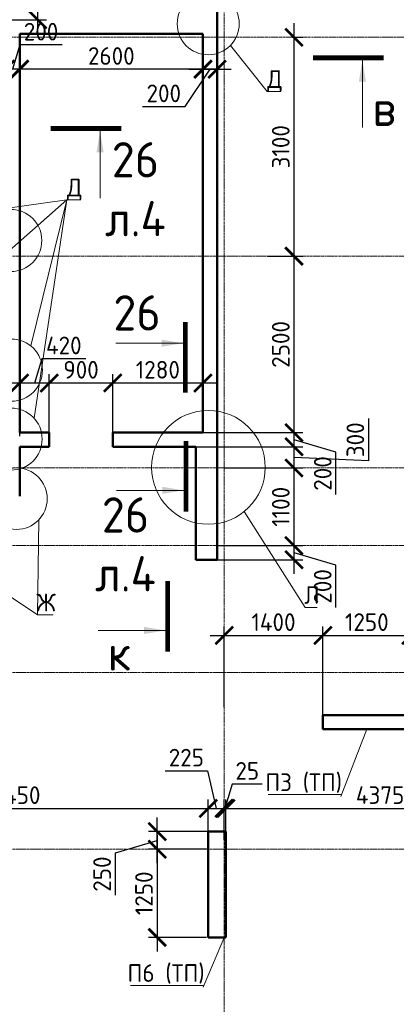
# Model space of a CAD drawing. Header units: millimetres. Extents: x 247266 to 730847, y -636031 to 10052.
# Tile 312 of 330: x 483426 to 488768, y -49689 to -35741. Entities that reach past the tile are written whole.
import ezdxf

# ---------------------------------------------------------------- set-up
doc = ezdxf.new("R2010")
doc.units = ezdxf.units.MM
doc.linetypes.add('______5', pattern=[1100, 800, -100, 100, -100])
doc.linetypes.add('осевая', pattern=[50.8, 31.75, -6.35, 6.35, -6.35])
for name, color, linetype, lineweight in [('Конструкции 0.5', 7, 'Continuous', 50), ('Надписи', 7, 'Continuous', 18), ('Оси', 7, '______5', 18), ('Узлы', 7, 'Continuous', 0)]:
    doc.layers.add(name, color=color, linetype=linetype, lineweight=lineweight)
doc.layers.add('РАЗМЕРЫ', color=7, linetype='Continuous')
doc.styles.add('GOST-2.304_Type-B', font='GOST_Common.ttf')
doc.dimstyles.new('СПДС', dxfattribs={"dimscale": 100, "dimtxt": 2.5, "dimasz": 2.5, "dimexe": 1.25, "dimexo": 0, "dimtad": 1, "dimdec": 0, "dimtxsty": 'GOST-2.304_Type-B', "dimblk": 'ARCHTICK', "dimcen": 2.5, "dimdle": 2, "dimadec": 0, "dimazin": 2, "dimtfac": 0.75, "dimtdec": 0, "dimtmove": 1, "dimatfit": 3, "dimfxl": 1, "dimtolj": 1, "dimarcsym": 1})

# ---------------------------------------------------------------- blocks, each defined once
blk = doc.blocks.new('оси 2.2-2.3')
at = {"layer": 'Оси', "color": 16, "linetype": 'осевая', "lineweight": 0, "transparency": 33554687}
for p, q in [((501554.9, -104267.9), (501554.9, -134893.5)), ((468653.8, -110495.4), (523696.4, -110495.4)), ((468076.3, -113595.4), (524372.9, -113595.4)), ((468076.3, -116595.4), (524372.9, -116595.4)), ((468076.3, -117695.4), (524372.9, -117695.4)), ((468076.3, -119495.4), (524372.9, -119495.4)), ((468076.3, -121995.4), (524372.9, -121995.4))]:
    blk.add_line(p, q, dxfattribs=at)
blk = doc.blocks.new('_ArchTick')
at = {"color": 0, "linetype": 'ByBlock', "const_width": 0.15}
blk.add_lwpolyline([(-0.5, -0.5), (0.5, 0.5)], dxfattribs=at)
blk = doc.blocks.new('*D1975')
at = {"layer": 'DEFPOINTS', "color": 0, "ltscale": 100}
for p in [(486101, -46913), (480651, -47491), (486101, -47491)]:
    blk.add_point(p, dxfattribs=at)
at = {"layer": 'РАЗМЕРЫ', "color": 0, "lineweight": -2}
for p, q in [((480651, -47491), (480651, -46788)), ((486101, -47491), (486101, -46788)), ((480451, -46913), (486301, -46913))]:
    blk.add_line(p, q, dxfattribs=at)
at = {"layer": 'РАЗМЕРЫ', "color": 0, "lineweight": -2, "ltscale": 100, "xscale": 250, "yscale": 250, "zscale": 250, "rotation": 180}
blk.add_blockref('_ArchTick', (480651, -46913), dxfattribs=at)
at = {"layer": 'РАЗМЕРЫ', "color": 0, "lineweight": -2, "ltscale": 100, "xscale": 250, "yscale": 250, "zscale": 250}
blk.add_blockref('_ArchTick', (486101, -46913), dxfattribs=at)
at = {"layer": 'РАЗМЕРЫ', "color": 0, "lineweight": 0, "ltscale": 100, "insert": (483376, -46726), "char_height": 250, "attachment_point": 5, "style": 'GOST-2.304_Type-B'}
blk.add_mtext('\\A1;5450', dxfattribs=at)
blk = doc.blocks.new('*D1866')
at = {"layer": 'DEFPOINTS', "color": 0, "ltscale": 100}
for p in [(486326, -46913), (486326, -47358), (486101, -47491)]:
    blk.add_point(p, dxfattribs=at)
at = {"layer": 'РАЗМЕРЫ', "color": 0, "lineweight": -2}
for p, q in [((485490, -46382), (486090, -46382)), ((486090, -46382), (486213, -46913)), ((486101, -47491), (486101, -46788)), ((486326, -47358), (486326, -46788)), ((485901, -46913), (486526, -46913))]:
    blk.add_line(p, q, dxfattribs=at)
at = {"layer": 'РАЗМЕРЫ', "color": 0, "lineweight": -2, "ltscale": 100, "xscale": 250, "yscale": 250, "zscale": 250, "rotation": 180}
blk.add_blockref('_ArchTick', (486101, -46913), dxfattribs=at)
at = {"layer": 'РАЗМЕРЫ', "color": 0, "lineweight": -2, "ltscale": 100, "xscale": 250, "yscale": 250, "zscale": 250}
blk.add_blockref('_ArchTick', (486326, -46913), dxfattribs=at)
at = {"layer": 'РАЗМЕРЫ', "color": 0, "lineweight": 0, "ltscale": 100, "insert": (485790, -46194), "char_height": 250, "attachment_point": 5, "style": 'GOST-2.304_Type-B'}
blk.add_mtext('\\A1;225', dxfattribs=at)
blk = doc.blocks.new('*D1976')
at = {"layer": 'DEFPOINTS', "color": 0, "ltscale": 100}
for p in [(486351, -46913), (486326, -47358), (486351, -47361)]:
    blk.add_point(p, dxfattribs=at)
at = {"layer": 'РАЗМЕРЫ', "color": 0, "lineweight": -2}
for p, q in [((486442, -46569), (486338, -46913)), ((486867, -46569), (486442, -46569)), ((486326, -47358), (486326, -46788)), ((486351, -47361), (486351, -46788)), ((486126, -46913), (486551, -46913))]:
    blk.add_line(p, q, dxfattribs=at)
at = {"layer": 'РАЗМЕРЫ', "color": 0, "lineweight": -2, "ltscale": 100, "xscale": 250, "yscale": 250, "zscale": 250}
blk.add_blockref('_ArchTick', (486326, -46913), dxfattribs=at)
at = {"layer": 'РАЗМЕРЫ', "color": 0, "lineweight": -2, "ltscale": 100, "xscale": 250, "yscale": 250, "zscale": 250, "rotation": 180}
blk.add_blockref('_ArchTick', (486351, -46913), dxfattribs=at)
at = {"layer": 'РАЗМЕРЫ', "color": 0, "lineweight": 0, "ltscale": 100, "insert": (486654, -46382), "char_height": 250, "attachment_point": 5, "style": 'GOST-2.304_Type-B'}
blk.add_mtext('\\A1;25', dxfattribs=at)
blk = doc.blocks.new('*D1977')
at = {"layer": 'DEFPOINTS', "color": 0, "ltscale": 100}
for p in [(490726, -46913), (486351, -47361), (490726, -47361)]:
    blk.add_point(p, dxfattribs=at)
at = {"layer": 'РАЗМЕРЫ', "color": 0, "lineweight": -2}
for p, q in [((486351, -47361), (486351, -46788)), ((490726, -47361), (490726, -46788)), ((486151, -46913), (490926, -46913))]:
    blk.add_line(p, q, dxfattribs=at)
at = {"layer": 'РАЗМЕРЫ', "color": 0, "lineweight": -2, "ltscale": 100, "xscale": 250, "yscale": 250, "zscale": 250, "rotation": 180}
blk.add_blockref('_ArchTick', (486351, -46913), dxfattribs=at)
at = {"layer": 'РАЗМЕРЫ', "color": 0, "lineweight": -2, "ltscale": 100, "xscale": 250, "yscale": 250, "zscale": 250}
blk.add_blockref('_ArchTick', (490726, -46913), dxfattribs=at)
at = {"layer": 'РАЗМЕРЫ', "color": 0, "lineweight": 0, "ltscale": 100, "insert": (488538, -46725), "char_height": 250, "attachment_point": 5, "style": 'GOST-2.304_Type-B'}
blk.add_mtext('\\A1;4375', dxfattribs=at)
blk = doc.blocks.new('*D1868')
at = {"layer": 'DEFPOINTS', "color": 0, "ltscale": 100}
for p in [(486076, -47491), (485377, -48741), (486076, -48741)]:
    blk.add_point(p, dxfattribs=at)
at = {"layer": 'РАЗМЕРЫ', "color": 0, "lineweight": -2}
for p, q in [((485377, -47291), (485377, -48941)), ((486076, -47491), (485252, -47491)), ((486076, -48741), (485252, -48741))]:
    blk.add_line(p, q, dxfattribs=at)
at = {"layer": 'РАЗМЕРЫ', "color": 0, "lineweight": -2, "ltscale": 100, "xscale": 250, "yscale": 250, "zscale": 250}
for p, rotation in [((485377, -47491), 90), ((485377, -48741), 270)]:
    blk.add_blockref('_ArchTick', p, dxfattribs=dict(at, rotation=rotation))
at = {"layer": 'РАЗМЕРЫ', "color": 0, "lineweight": 0, "ltscale": 100, "insert": (485189, -48116), "char_height": 250, "attachment_point": 5, "rotation": 90, "style": 'GOST-2.304_Type-B'}
blk.add_mtext('\\A1;1250', dxfattribs=at)
blk = doc.blocks.new('*D1987')
at = {"layer": 'DEFPOINTS', "color": 0, "ltscale": 100}
for p in [(485377, -47241), (486226, -47241), (486076, -47491)]:
    blk.add_point(p, dxfattribs=at)
at = {"layer": 'РАЗМЕРЫ', "color": 0, "lineweight": -2}
for p, q in [((485377, -47691), (485377, -47041)), ((486226, -47241), (485252, -47241)), ((484783, -47544), (485377, -47366)), ((484783, -48144), (484783, -47544)), ((486076, -47491), (485252, -47491))]:
    blk.add_line(p, q, dxfattribs=at)
at = {"layer": 'РАЗМЕРЫ', "color": 0, "lineweight": -2, "ltscale": 100, "xscale": 250, "yscale": 250, "zscale": 250}
for p, rotation in [((485377, -47241), 90), ((485377, -47491), 270)]:
    blk.add_blockref('_ArchTick', p, dxfattribs=dict(at, rotation=rotation))
at = {"layer": 'РАЗМЕРЫ', "color": 0, "lineweight": 0, "ltscale": 100, "insert": (484595, -47844), "char_height": 250, "attachment_point": 5, "rotation": 90, "style": 'GOST-2.304_Type-B'}
blk.add_mtext('\\A1;250', dxfattribs=at)
blk = doc.blocks.new('*D1991')
at = {"layer": 'DEFPOINTS', "color": 0, "ltscale": 100}
for p in [(487726, -44463), (486326, -45478), (487726, -45591)]:
    blk.add_point(p, dxfattribs=at)
at = {"layer": 'РАЗМЕРЫ', "color": 0, "lineweight": -2}
for p, q in [((486326, -45478), (486326, -44338)), ((487726, -45591), (487726, -44338)), ((486126, -44463), (487926, -44463))]:
    blk.add_line(p, q, dxfattribs=at)
at = {"layer": 'РАЗМЕРЫ', "color": 0, "lineweight": -2, "ltscale": 100, "xscale": 250, "yscale": 250, "zscale": 250, "rotation": 180}
blk.add_blockref('_ArchTick', (486326, -44463), dxfattribs=at)
at = {"layer": 'РАЗМЕРЫ', "color": 0, "lineweight": -2, "ltscale": 100, "xscale": 250, "yscale": 250, "zscale": 250}
blk.add_blockref('_ArchTick', (487726, -44463), dxfattribs=at)
at = {"layer": 'РАЗМЕРЫ', "color": 0, "lineweight": 0, "ltscale": 100, "insert": (487026, -44275), "char_height": 250, "attachment_point": 5, "style": 'GOST-2.304_Type-B'}
blk.add_mtext('\\A1;1400', dxfattribs=at)
blk = doc.blocks.new('*D1992')
at = {"layer": 'DEFPOINTS', "color": 0, "ltscale": 100}
for p in [(488975, -44463), (487726, -45591), (488975, -45591)]:
    blk.add_point(p, dxfattribs=at)
at = {"layer": 'РАЗМЕРЫ', "color": 0, "lineweight": -2}
for p, q in [((487726, -45591), (487726, -44338)), ((488975, -45591), (488975, -44338)), ((487526, -44463), (489175, -44463))]:
    blk.add_line(p, q, dxfattribs=at)
at = {"layer": 'РАЗМЕРЫ', "color": 0, "lineweight": -2, "ltscale": 100, "xscale": 250, "yscale": 250, "zscale": 250, "rotation": 180}
blk.add_blockref('_ArchTick', (487726, -44463), dxfattribs=at)
at = {"layer": 'РАЗМЕРЫ', "color": 0, "lineweight": -2, "ltscale": 100, "xscale": 250, "yscale": 250, "zscale": 250}
blk.add_blockref('_ArchTick', (488975, -44463), dxfattribs=at)
at = {"layer": 'РАЗМЕРЫ', "color": 0, "lineweight": 0, "ltscale": 100, "insert": (488350, -44275), "char_height": 250, "attachment_point": 5, "style": 'GOST-2.304_Type-B'}
blk.add_mtext('\\A1;1250', dxfattribs=at)
blk = doc.blocks.new('*D1879')
at = {"layer": 'DEFPOINTS', "color": 0, "ltscale": 100}
for p in [(486226, -36442), (486026, -36867), (486226, -36926)]:
    blk.add_point(p, dxfattribs=at)
at = {"layer": 'РАЗМЕРЫ', "color": 0, "lineweight": -2}
for p, q in [((486026, -36867), (486026, -36317)), ((486226, -36926), (486226, -36317)), ((485771, -36973), (486126, -36442)), ((485826, -36442), (486426, -36442)), ((485170, -36973), (485771, -36973))]:
    blk.add_line(p, q, dxfattribs=at)
at = {"layer": 'РАЗМЕРЫ', "color": 0, "lineweight": -2, "ltscale": 100, "xscale": 250, "yscale": 250, "zscale": 250, "rotation": 180}
blk.add_blockref('_ArchTick', (486026, -36442), dxfattribs=at)
at = {"layer": 'РАЗМЕРЫ', "color": 0, "lineweight": -2, "ltscale": 100, "xscale": 250, "yscale": 250, "zscale": 250}
blk.add_blockref('_ArchTick', (486226, -36442), dxfattribs=at)
at = {"layer": 'РАЗМЕРЫ', "color": 0, "lineweight": 0, "ltscale": 100, "insert": (485470, -36785), "char_height": 250, "attachment_point": 5, "style": 'GOST-2.304_Type-B'}
blk.add_mtext('\\A1;200', dxfattribs=at)
blk = doc.blocks.new('*D1884')
at = {"layer": 'DEFPOINTS', "color": 0, "ltscale": 100}
for p in [(486226, -43191), (487317, -43191), (486226, -43391)]:
    blk.add_point(p, dxfattribs=at)
at = {"layer": 'РАЗМЕРЫ', "color": 0, "lineweight": -2}
for p, q in [((487317, -43591), (487317, -42991)), ((486226, -43191), (487442, -43191)), ((487911, -43469), (487317, -43291)), ((486226, -43391), (487442, -43391)), ((487911, -44069), (487911, -43469))]:
    blk.add_line(p, q, dxfattribs=at)
at = {"layer": 'РАЗМЕРЫ', "color": 0, "lineweight": -2, "ltscale": 100, "xscale": 250, "yscale": 250, "zscale": 250}
for p, rotation in [((487317, -43191), 90), ((487317, -43391), 270)]:
    blk.add_blockref('_ArchTick', p, dxfattribs=dict(at, rotation=rotation))
at = {"layer": 'РАЗМЕРЫ', "color": 0, "lineweight": 0, "ltscale": 100, "insert": (487724, -43769), "char_height": 250, "attachment_point": 5, "rotation": 90, "style": 'GOST-2.304_Type-B'}
blk.add_mtext('\\A1;200', dxfattribs=at)
blk = doc.blocks.new('*D1894')
at = {"layer": 'DEFPOINTS', "color": 0, "ltscale": 100}
for p in [(486326, -42091), (487317, -42091), (486947, -43191)]:
    blk.add_point(p, dxfattribs=at)
at = {"layer": 'РАЗМЕРЫ', "color": 0, "lineweight": -2}
for p, q in [((487317, -43391), (487317, -41891)), ((486326, -42091), (487442, -42091)), ((486947, -43191), (487442, -43191))]:
    blk.add_line(p, q, dxfattribs=at)
at = {"layer": 'РАЗМЕРЫ', "color": 0, "lineweight": -2, "ltscale": 100, "xscale": 250, "yscale": 250, "zscale": 250}
for p, rotation in [((487317, -42091), 90), ((487317, -43191), 270)]:
    blk.add_blockref('_ArchTick', p, dxfattribs=dict(at, rotation=rotation))
at = {"layer": 'РАЗМЕРЫ', "color": 0, "lineweight": 0, "ltscale": 100, "insert": (487129, -42641), "char_height": 250, "attachment_point": 5, "rotation": 90, "style": 'GOST-2.304_Type-B'}
blk.add_mtext('\\A1;1100', dxfattribs=at)
blk = doc.blocks.new('*D1895')
at = {"layer": 'DEFPOINTS', "color": 0, "ltscale": 100}
for p in [(485926, -41791), (487317, -41791), (486535, -42091)]:
    blk.add_point(p, dxfattribs=at)
at = {"layer": 'РАЗМЕРЫ', "color": 0, "lineweight": -2}
for p, q in [((488375, -41391), (488375, -41992)), ((487317, -42291), (487317, -41591)), ((485926, -41791), (487442, -41791)), ((488375, -41992), (487317, -41941)), ((486535, -42091), (487442, -42091))]:
    blk.add_line(p, q, dxfattribs=at)
at = {"layer": 'РАЗМЕРЫ', "color": 0, "lineweight": -2, "ltscale": 100, "xscale": 250, "yscale": 250, "zscale": 250}
for p, rotation in [((487317, -41791), 90), ((487317, -42091), 270)]:
    blk.add_blockref('_ArchTick', p, dxfattribs=dict(at, rotation=rotation))
at = {"layer": 'РАЗМЕРЫ', "color": 0, "lineweight": 0, "ltscale": 100, "insert": (488187, -41692), "char_height": 250, "attachment_point": 5, "rotation": 90, "style": 'GOST-2.304_Type-B'}
blk.add_mtext('\\A1;300', dxfattribs=at)
blk = doc.blocks.new('*D1896')
at = {"layer": 'DEFPOINTS', "color": 0, "ltscale": 100}
for p in [(485899, -41591), (487317, -41591), (486475, -41791)]:
    blk.add_point(p, dxfattribs=at)
at = {"layer": 'РАЗМЕРЫ', "color": 0, "lineweight": -2}
for p, q in [((487317, -41991), (487317, -41391)), ((485899, -41591), (487442, -41591)), ((487911, -41869), (487317, -41691)), ((486475, -41791), (487442, -41791)), ((487911, -42469), (487911, -41869))]:
    blk.add_line(p, q, dxfattribs=at)
at = {"layer": 'РАЗМЕРЫ', "color": 0, "lineweight": -2, "ltscale": 100, "xscale": 250, "yscale": 250, "zscale": 250}
for p, rotation in [((487317, -41591), 90), ((487317, -41791), 270)]:
    blk.add_blockref('_ArchTick', p, dxfattribs=dict(at, rotation=rotation))
at = {"layer": 'РАЗМЕРЫ', "color": 0, "lineweight": 0, "ltscale": 100, "insert": (487724, -42169), "char_height": 250, "attachment_point": 5, "rotation": 90, "style": 'GOST-2.304_Type-B'}
blk.add_mtext('\\A1;200', dxfattribs=at)
blk = doc.blocks.new('*D1897')
at = {"layer": 'DEFPOINTS', "color": 0, "ltscale": 100}
for p in [(486941, -39091), (487317, -39091), (485899, -41591)]:
    blk.add_point(p, dxfattribs=at)
at = {"layer": 'РАЗМЕРЫ', "color": 0, "lineweight": -2}
for p, q in [((487317, -41791), (487317, -38891)), ((486941, -39091), (487442, -39091)), ((485899, -41591), (487442, -41591))]:
    blk.add_line(p, q, dxfattribs=at)
at = {"layer": 'РАЗМЕРЫ', "color": 0, "lineweight": -2, "ltscale": 100, "xscale": 250, "yscale": 250, "zscale": 250}
for p, rotation in [((487317, -39091), 90), ((487317, -41591), 270)]:
    blk.add_blockref('_ArchTick', p, dxfattribs=dict(at, rotation=rotation))
at = {"layer": 'РАЗМЕРЫ', "color": 0, "lineweight": 0, "ltscale": 100, "insert": (487129, -40341), "char_height": 250, "attachment_point": 5, "rotation": 90, "style": 'GOST-2.304_Type-B'}
blk.add_mtext('\\A1;2500', dxfattribs=at)
blk = doc.blocks.new('*D1898')
at = {"layer": 'DEFPOINTS', "color": 0, "ltscale": 100}
for p in [(487291, -35991), (487317, -35991), (486941, -39091)]:
    blk.add_point(p, dxfattribs=at)
at = {"layer": 'РАЗМЕРЫ', "color": 0, "lineweight": -2}
for p, q in [((487317, -39291), (487317, -35791)), ((487291, -35991), (487442, -35991)), ((486941, -39091), (487442, -39091))]:
    blk.add_line(p, q, dxfattribs=at)
at = {"layer": 'РАЗМЕРЫ', "color": 0, "lineweight": -2, "ltscale": 100, "xscale": 250, "yscale": 250, "zscale": 250}
for p, rotation in [((487317, -35991), 90), ((487317, -39091), 270)]:
    blk.add_blockref('_ArchTick', p, dxfattribs=dict(at, rotation=rotation))
at = {"layer": 'РАЗМЕРЫ', "color": 0, "lineweight": 0, "ltscale": 100, "insert": (487129, -37541), "char_height": 250, "attachment_point": 5, "rotation": 90, "style": 'GOST-2.304_Type-B'}
blk.add_mtext('\\A1;3100', dxfattribs=at)
blk = doc.blocks.new('*D1899')
at = {"layer": 'DEFPOINTS', "color": 0, "ltscale": 100}
for p in [(484746, -40888), (486026, -41199), (484746, -41641)]:
    blk.add_point(p, dxfattribs=at)
at = {"layer": 'РАЗМЕРЫ', "color": 0, "lineweight": -2}
for p, q in [((484746, -41641), (484746, -40763)), ((486026, -41199), (486026, -40763)), ((486226, -40888), (484546, -40888))]:
    blk.add_line(p, q, dxfattribs=at)
at = {"layer": 'РАЗМЕРЫ', "color": 0, "lineweight": -2, "ltscale": 100, "xscale": 250, "yscale": 250, "zscale": 250, "rotation": 180}
blk.add_blockref('_ArchTick', (484746, -40888), dxfattribs=at)
at = {"layer": 'РАЗМЕРЫ', "color": 0, "lineweight": -2, "ltscale": 100, "xscale": 250, "yscale": 250, "zscale": 250}
blk.add_blockref('_ArchTick', (486026, -40888), dxfattribs=at)
at = {"layer": 'РАЗМЕРЫ', "color": 0, "lineweight": 0, "ltscale": 100, "insert": (485386, -40700), "char_height": 250, "attachment_point": 5, "style": 'GOST-2.304_Type-B'}
blk.add_mtext('\\A1;1280', dxfattribs=at)
blk = doc.blocks.new('*D1900')
at = {"layer": 'DEFPOINTS', "color": 0, "ltscale": 100}
for p in [(483846, -40888), (484746, -41202), (483846, -41641)]:
    blk.add_point(p, dxfattribs=at)
at = {"layer": 'РАЗМЕРЫ', "color": 0, "lineweight": -2}
for p, q in [((483846, -41641), (483846, -40763)), ((484746, -41202), (484746, -40763)), ((484946, -40888), (483646, -40888))]:
    blk.add_line(p, q, dxfattribs=at)
at = {"layer": 'РАЗМЕРЫ', "color": 0, "lineweight": -2, "ltscale": 100, "xscale": 250, "yscale": 250, "zscale": 250, "rotation": 180}
blk.add_blockref('_ArchTick', (483846, -40888), dxfattribs=at)
at = {"layer": 'РАЗМЕРЫ', "color": 0, "lineweight": -2, "ltscale": 100, "xscale": 250, "yscale": 250, "zscale": 250}
blk.add_blockref('_ArchTick', (484746, -40888), dxfattribs=at)
at = {"layer": 'РАЗМЕРЫ', "color": 0, "lineweight": 0, "ltscale": 100, "insert": (484296, -40700), "char_height": 250, "attachment_point": 5, "style": 'GOST-2.304_Type-B'}
blk.add_mtext('\\A1;900', dxfattribs=at)
blk = doc.blocks.new('*D1901')
at = {"layer": 'DEFPOINTS', "color": 0, "ltscale": 100}
for p in [(483426, -40888), (483426, -41641), (483846, -41641)]:
    blk.add_point(p, dxfattribs=at)
at = {"layer": 'РАЗМЕРЫ', "color": 0, "lineweight": -2}
for p, q in [((483739, -40544), (483636, -40888)), ((484365, -40544), (483739, -40544)), ((483426, -41641), (483426, -40763)), ((483846, -41641), (483846, -40763)), ((484046, -40888), (483226, -40888))]:
    blk.add_line(p, q, dxfattribs=at)
at = {"layer": 'РАЗМЕРЫ', "color": 0, "lineweight": -2, "ltscale": 100, "xscale": 250, "yscale": 250, "zscale": 250, "rotation": 180}
blk.add_blockref('_ArchTick', (483426, -40888), dxfattribs=at)
at = {"layer": 'РАЗМЕРЫ', "color": 0, "lineweight": -2, "ltscale": 100, "xscale": 250, "yscale": 250, "zscale": 250}
blk.add_blockref('_ArchTick', (483846, -40888), dxfattribs=at)
at = {"layer": 'РАЗМЕРЫ', "color": 0, "lineweight": 0, "ltscale": 100, "insert": (484052, -40356), "char_height": 250, "attachment_point": 5, "style": 'GOST-2.304_Type-B'}
blk.add_mtext('\\A1;420', dxfattribs=at)
blk = doc.blocks.new('*D2046')
at = {"layer": 'DEFPOINTS', "color": 0, "ltscale": 100}
for p in [(482382, -31991), (483683, -31991), (483282, -35741)]:
    blk.add_point(p, dxfattribs=at)
at = {"layer": 'РАЗМЕРЫ', "color": 0, "lineweight": -2}
for p, q in [((483683, -35941), (483683, -31791)), ((482382, -31991), (483808, -31991)), ((483282, -35741), (483808, -35741))]:
    blk.add_line(p, q, dxfattribs=at)
at = {"layer": 'РАЗМЕРЫ', "color": 0, "lineweight": -2, "ltscale": 100, "xscale": 250, "yscale": 250, "zscale": 250}
for p, rotation in [((483683, -31991), 90), ((483683, -35741), 270)]:
    blk.add_blockref('_ArchTick', p, dxfattribs=dict(at, rotation=rotation))
at = {"layer": 'РАЗМЕРЫ', "color": 0, "lineweight": 0, "ltscale": 100, "insert": (483495, -33866), "char_height": 250, "attachment_point": 5, "rotation": 90, "style": 'GOST-2.304_Type-B'}
blk.add_mtext('\\A1;3750', dxfattribs=at)
blk = doc.blocks.new('*D2050')
at = {"layer": 'DEFPOINTS', "color": 0, "ltscale": 100}
for p in [(483426, -36442), (483426, -36489), (486026, -36867)]:
    blk.add_point(p, dxfattribs=at)
at = {"layer": 'РАЗМЕРЫ', "color": 0, "lineweight": -2}
for p, q in [((483426, -36489), (483426, -36317)), ((486026, -36867), (486026, -36317)), ((486226, -36442), (483226, -36442))]:
    blk.add_line(p, q, dxfattribs=at)
at = {"layer": 'РАЗМЕРЫ', "color": 0, "lineweight": -2, "ltscale": 100, "xscale": 250, "yscale": 250, "zscale": 250, "rotation": 180}
blk.add_blockref('_ArchTick', (483426, -36442), dxfattribs=at)
at = {"layer": 'РАЗМЕРЫ', "color": 0, "lineweight": -2, "ltscale": 100, "xscale": 250, "yscale": 250, "zscale": 250}
blk.add_blockref('_ArchTick', (486026, -36442), dxfattribs=at)
at = {"layer": 'РАЗМЕРЫ', "color": 0, "lineweight": 0, "ltscale": 100, "insert": (484726, -36255), "char_height": 250, "attachment_point": 5, "style": 'GOST-2.304_Type-B'}
blk.add_mtext('\\A1;2600', dxfattribs=at)
blk = doc.blocks.new('*D2051')
at = {"layer": 'DEFPOINTS', "color": 0, "ltscale": 100}
for p in [(483226, -36321), (483226, -36442), (483426, -36489)]:
    blk.add_point(p, dxfattribs=at)
at = {"layer": 'РАЗМЕРЫ', "color": 0, "lineweight": -2}
for p, q in [((483429, -36098), (483326, -36442)), ((484030, -36098), (483429, -36098)), ((483226, -36321), (483226, -36567)), ((483426, -36489), (483426, -36317)), ((483626, -36442), (483026, -36442))]:
    blk.add_line(p, q, dxfattribs=at)
at = {"layer": 'РАЗМЕРЫ', "color": 0, "lineweight": -2, "ltscale": 100, "xscale": 250, "yscale": 250, "zscale": 250, "rotation": 180}
blk.add_blockref('_ArchTick', (483226, -36442), dxfattribs=at)
at = {"layer": 'РАЗМЕРЫ', "color": 0, "lineweight": -2, "ltscale": 100, "xscale": 250, "yscale": 250, "zscale": 250}
blk.add_blockref('_ArchTick', (483426, -36442), dxfattribs=at)
at = {"layer": 'РАЗМЕРЫ', "color": 0, "lineweight": 0, "ltscale": 100, "insert": (483729, -35911), "char_height": 250, "attachment_point": 5, "style": 'GOST-2.304_Type-B'}
blk.add_mtext('\\A1;200', dxfattribs=at)
blk = doc.blocks.new('*D2052')
at = {"layer": 'DEFPOINTS', "color": 0, "ltscale": 100}
for p in [(483226, -36321), (481456, -36442), (481456, -36533)]:
    blk.add_point(p, dxfattribs=at)
at = {"layer": 'РАЗМЕРЫ', "color": 0, "lineweight": -2}
for p, q in [((481456, -36533), (481456, -36317)), ((483226, -36321), (483226, -36567)), ((483426, -36442), (481256, -36442))]:
    blk.add_line(p, q, dxfattribs=at)
at = {"layer": 'РАЗМЕРЫ', "color": 0, "lineweight": -2, "ltscale": 100, "xscale": 250, "yscale": 250, "zscale": 250, "rotation": 180}
blk.add_blockref('_ArchTick', (481456, -36442), dxfattribs=at)
at = {"layer": 'РАЗМЕРЫ', "color": 0, "lineweight": -2, "ltscale": 100, "xscale": 250, "yscale": 250, "zscale": 250}
blk.add_blockref('_ArchTick', (483226, -36442), dxfattribs=at)
at = {"layer": 'РАЗМЕРЫ', "color": 0, "lineweight": 0, "ltscale": 100, "insert": (482341, -36254), "char_height": 250, "attachment_point": 5, "style": 'GOST-2.304_Type-B'}
blk.add_mtext('\\A1;1770', dxfattribs=at)

msp = doc.modelspace()

# ---------------------------------------------------------------- linework, layer by layer
at = {"layer": 'Конструкции 0.5'}
for p, q in [((486225.78, -41378.79), (486225.78, -31740.63)), ((483425.95, -35940.63), (484745.95, -35940.63)), ((483425.95, -41590.63), (483425.95, -35940.63)), ((484745.95, -35940.63), (486025.78, -35940.63)), ((486025.78, -35940.63), (486025.78, -41590.63)), ((486225.78, -41790.63), (486225.78, -41378.79)), ((483845.95, -41590.63), (483425.95, -41590.63)), ((483845.95, -41590.63), (483845.95, -41790.63)), ((484745.95, -41790.63), (484745.95, -41590.63)), ((486025.78, -41590.63), (484745.95, -41590.63)), ((483425.95, -42490.63), (483425.95, -41790.63)), ((483425.95, -41790.63), (483845.95, -41790.63)), ((484745.95, -41790.63), (485925.78, -41790.63)), ((485925.78, -41790.63), (485925.78, -43390.63)), ((486225.78, -43390.63), (486225.78, -41790.63)), ((485925.78, -43390.63), (486225.78, -43390.63)), ((488975.31, -45590.63), (487725.59, -45590.63)), ((487725.59, -45590.63), (487725.59, -45790.63)), ((487725.59, -45790.63), (488975.31, -45790.63)), ((486350.78, -47240.63), (486100.78, -47240.63)), ((486100.78, -47240.63), (486100.78, -47670.63)), ((486350.78, -47360.63), (486350.78, -47240.63)), ((486350.78, -48740.63), (486350.78, -47360.63)), ((486100.78, -47670.63), (486100.78, -47790.63)), ((486100.78, -47790.63), (486100.78, -48740.63)), ((486100.78, -48740.63), (486325.95, -48740.63)), ((486325.95, -48740.63), (486350.78, -48740.63))]:
    msp.add_line(p, q, dxfattribs=at)
at = {"layer": 'Надписи', "lineweight": 15, "ltscale": 0.3}
for p, q in [((486414.84, -36105.19, 200), (486936.9, -36756.96, 200)), ((486414.84, -36105.19, 200), (486936.9, -36756.96, 200)), ((486414.84, -36105.19, 200), (486936.9, -36756.96, 200)), ((486936.9, -36756.96, 200), (486937, -36756.96, 200)), ((486937.09, -36756.71, 200), (487132.26, -36756.71, 200)), ((481679.68, -40418.94, -160), (484097.09, -38294.8, -160)), ((481715.38, -38627.83, -160), (484097.09, -38294.8, -160)), ((483582.84, -40362.23, -160), (484097.09, -38294.8, -160)), ((483629.48, -41385.81, -160), (484097.09, -38294.8, -160)), ((483629.48, -41385.81, -160), (484097.09, -38294.8, -160)), ((483685.48, -38657.39, -160), (484097.09, -38294.8, -160)), ((483685.48, -38657.39, -160), (484097.09, -38294.8, -160)), ((483685.48, -38657.39, -160), (484097.09, -38294.8, -160)), ((484097.09, -38294.8, -160), (484097.19, -38294.8, -160)), ((484097.28, -38294.55, -160), (484292.45, -38294.55, -160)), ((486611.19, -42708.44, 720), (487475.37, -44066.14, 720)), ((486611.19, -42708.44, 720), (487475.37, -44066.14, 720)), ((486611.19, -42708.44, 720), (487475.37, -44066.14, 720)), ((481684.38, -42849.54), (483680.63, -44172.22)), ((483695.92, -42826.83), (483680.63, -44172.22)), ((483695.92, -42826.83), (483680.63, -44172.22)), ((483695.92, -42826.83), (483680.63, -44172.22)), ((487475.37, -44066.14, 720), (487475.47, -44066.14, 720)), ((487475.55, -44065.89, 720), (487645.7, -44065.89, 720)), ((483680.63, -44172.22), (483680.73, -44172.22)), ((483680.83, -44171.97), (483901.03, -44171.97)), ((488350.45, -45790.63), (487979.61, -46743.38)), ((488350.45, -45790.63), (487979.61, -46743.38)), ((488350.45, -45790.63), (487979.61, -46743.38)), ((486948.45, -46718.35), (487979.96, -46718.35)), ((487979.61, -46743.38), (487979.51, -46743.38)), ((486344.41, -48698.52), (486028.04, -49446.06)), ((486344.41, -48698.52), (486028.04, -49446.06)), ((486344.41, -48698.52), (486028.04, -49446.06)), ((484996.88, -49421.03), (486028.39, -49421.03)), ((486028.04, -49446.06), (486027.94, -49446.06))]:
    msp.add_line(p, q, dxfattribs=at)
at = {"layer": 'Надписи'}
for centre, radius in [((486099.94, -35798.63, 200), 439.48), ((483300.1, -38868.63, 200), 439.48), ((483309.3, -40706.21, 200), 439.48), ((483304.69, -41681.87, -160), 439.48), ((486102.98, -42082.58, 720), 806.21), ((483380.16, -42526.44), 435.82)]:
    msp.add_circle(centre, radius, dxfattribs=at)
at = {"layer": 'Узлы', "linetype": 'Continuous', "lineweight": 0}
for p, q in [((488286.63, -36316.71), (488286.63, -37266.71)), ((484566.56, -37319.32, 3100), (484566.56, -38269.32, 3100)), ((485740.13, -40324.11, 3100), (484790.13, -40324.11, 3100)), ((485749.68, -42407.97, 3100), (484799.68, -42407.97, 3100)), ((485489.54, -44392.89, 160), (484539.54, -44392.89, 160))]:
    msp.add_line(p, q, dxfattribs=at)
at = {"layer": 'Узлы', "linetype": 'Continuous', "lineweight": 0, "const_width": 70}
msp.add_lwpolyline([(488586.63, -36281.71), (487586.63, -36281.71)], dxfattribs=at)
for points, elevation in [([(484866.56, -37284.32), (483866.56, -37284.32)], 3100), ([(485775.13, -40024.11), (485775.13, -41024.11)], 3100), ([(485784.68, -42707.97), (485784.68, -41707.97)], 3100), ([(485524.54, -44692.89), (485524.54, -43692.89)], 160)]:
    msp.add_lwpolyline(points, dxfattribs=dict(at, elevation=elevation))
at = {"layer": 'Узлы', "linetype": 'Continuous', "lineweight": 0}
for points in [[(488286.63, -36316.71), (488236.35, -36617.16), (488336.91, -36617.16)], [(484566.56, -37319.32, 3100), (484516.28, -37619.77, 3100), (484616.84, -37619.77, 3100)], [(485740.13, -40324.11, 3100), (485439.68, -40273.84, 3100), (485439.68, -40374.39, 3100)], [(485749.68, -42407.97, 3100), (485449.23, -42357.69, 3100), (485449.23, -42458.25, 3100)], [(485489.54, -44392.89, 160), (485189.09, -44443.17, 160), (485189.09, -44342.61, 160)]]:
    msp.add_solid(points, dxfattribs=at)

# ---------------------------------------------------------------- block references
at = {"layer": 'РАЗМЕРЫ'}
msp.add_blockref('оси 2.2-2.3', (-15228.9, 74504.73), dxfattribs=at)

# ---------------------------------------------------------------- texts
at = {"layer": 'Надписи', "ltscale": 0.3, "char_height": 250, "attachment_point": 2, "style": 'GOST-2.304_Type-B'}
for s, insert in [('Д', (487044.59, -36456.71, 200)), ('Д', (484204.78, -37994.55, -160)), ('Л', (487570.55, -43765.89, 720)), ('Ж', (483800.83, -43871.97)), ('П3 (ТП)', (487453.75, -46418.35)), ('П6 (ТП)', (485502.18, -49121.03))]:
    msp.add_mtext(s, dxfattribs=dict(at, insert=insert))
at = {"layer": 'Узлы', "linetype": 'Continuous', "lineweight": 0, "char_height": 500, "attachment_point": 5, "style": 'GOST-2.304_Type-B'}
for s, insert in [('в', (488596.58, -36996.38)), ('26 л.4', (485067.55, -38142.22, 3100)), ('26', (485090.13, -39894.11, 3100)), ('26 л.4', (484926.78, -43173, 3100)), ('к', (484839.54, -44710.53, 160))]:
    msp.add_mtext_dynamic_manual_height_columns(s, width=723.8798, gutter_width=25, heights=[0], dxfattribs=dict(at, insert=insert))

# ---------------------------------------------------------------- dimensions: what is measured, and where the dimension line sits
at = {"layer": 'РАЗМЕРЫ', "lineweight": 0}
for base, p1, p2, picture, middle in [((483683.35, -31990.63), (483281.56, -35740.63), (482382.18, -31990.63), '*D2046', (483495.48, -33865.63)), ((487317, -35990.63, 360), (486940.5, -39090.63, -200), (487290.5, -35990.63, 160), '*D1898', (487129.38, -37540.63, 360)), ((487317, -39090.63, 360), (485898.5, -41590.63, 160), (486940.5, -39090.63, -200), '*D1897', (487129.38, -40340.63, 360)), ((487317, -41590.63, 360), (486475, -41790.63, 360), (485898.5, -41590.63, 160), '*D1896', (487723.5, -41931.36, 360)), ((487317, -42090.63, 360), (486947, -43190.63, 360), (486325.78, -42090.63, 360), '*D1894', (487129.38, -42640.63, 360)), ((487317, -43190.63, 360), (486225.78, -43390.63), (486225.93, -43190.63, -200), '*D1884', (487723.5, -43531.36, 360)), ((485376.66, -47240.63), (486076.42, -47490.63), (486225.78, -47240.63), '*D1987', (484594.91, -47606.36)), ((485376.66, -48740.63), (486076.42, -47490.63), (486076.42, -48740.63), '*D1868', (485189.04, -48115.63))]:
    dim = msp.add_linear_dim(base=base, p1=p1, p2=p2, angle=90, dimstyle='СПДС', dxfattribs=at)
    dim.commit()
    dim.dimension.update_dxf_attribs({"geometry": picture, "text_midpoint": middle})
for base, p1, p2, picture, middle in [((483225.95, -36442.3, -3100), (483425.95, -36488.81), (483225.95, -36321.16), '*D2051', (483491.61, -35910.8, -3100)), ((481455.69, -36442.3, -3100), (483225.95, -36321.16), (481455.69, -36532.72), '*D2052', (482340.82, -36254.43, -3100)), ((483425.95, -36442.3, -3100), (486025.93, -36866.8), (483425.95, -36488.81), '*D2050', (484725.94, -36254.68, -3100))]:
    dim = msp.add_linear_dim(base=base, p1=p1, p2=p2, dimstyle='СПДС', override={"dimtofl": 0}, dxfattribs=at)
    dim.commit()
    dim.dimension.update_dxf_attribs({"geometry": picture, "text_midpoint": middle})
dim = msp.add_linear_dim(base=(486225.93, -36442.3, 360), p1=(486025.93, -36866.8), p2=(486225.93, -36926.3), dimstyle='СПДС', override={"dimtofl": 0}, dxfattribs=at)
dim.commit()
dim.dimension.update_dxf_attribs({"geometry": '*D1879', "text_midpoint": (485708, -36972.8, 360), "dimtype": 160})
for base, p1, p2, picture, middle in [((483425.93, -40887.8, 360), (483845.93, -41640.63, 360), (483425.93, -41640.63), '*D1901', (483801.59, -40356.3, 360)), ((483845.93, -40887.8, 360), (484745.93, -41201.72, 360), (483845.93, -41640.63), '*D1900', (484295.93, -40700.18, 360)), ((484745.93, -40887.8, 360), (486025.93, -41198.8), (484745.93, -41640.63), '*D1899', (485385.93, -40700.18, 360)), ((487725.59, -44462.78), (486326.04, -45478.01), (487725.59, -45590.63), '*D1991', (487025.82, -44275.16)), ((488975.31, -44462.78), (487725.59, -45590.63), (488975.31, -45590.63), '*D1992', (488350.45, -44275.16)), ((486350.78, -46913.35), (486326.04, -47357.67), (486350.78, -47360.63), '*D1976', (486504.07, -46381.85)), ((486100.78, -46913.35), (480650.78, -47490.63), (486100.78, -47490.63), '*D1975', (483375.78, -46725.73)), ((490726.04, -46913.35), (486350.78, -47360.63), (490726.04, -47360.81), '*D1977', (488538.41, -46725.48))]:
    dim = msp.add_linear_dim(base=base, p1=p1, p2=p2, dimstyle='СПДС', dxfattribs=at)
    dim.commit()
    dim.dimension.update_dxf_attribs({"geometry": picture, "text_midpoint": middle})
dim = msp.add_linear_dim(base=(487317, -41790.63, 360), p1=(486535, -42090.63, 360), p2=(485925.78, -41790.63), angle=90, dimstyle='СПДС', dxfattribs=at)
dim.commit()
dim.dimension.update_dxf_attribs({"geometry": '*D1895', "text_midpoint": (488374.5, -41929.3, 360), "dimtype": 160})
dim = msp.add_linear_dim(base=(486326.04, -46913.35), p1=(486100.78, -47490.63), p2=(486326.04, -47357.67), dimstyle='СПДС', dxfattribs=at)
dim.commit()
dim.dimension.update_dxf_attribs({"geometry": '*D1866', "text_midpoint": (486027.67, -46382.1), "dimtype": 160})

doc.saveas('drawing.dxf')
